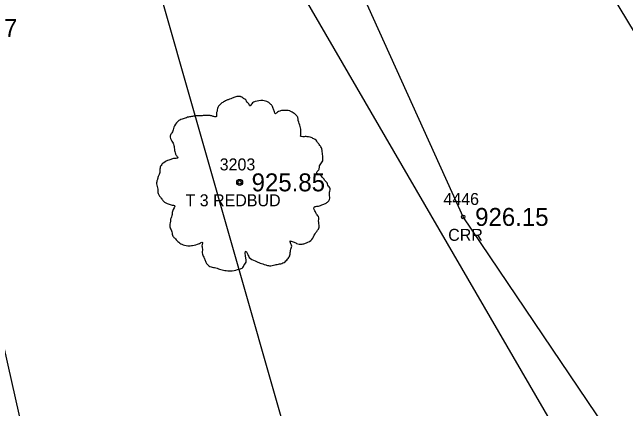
# Model space of a CAD drawing. Extents: x 1575382 to 1578175, y 1099175 to 1101955.
# Drawn here: x 1576830.6 to 1576881.9, y 1101129.4 to 1101162.6 of the extents above; entities that cross this region are included whole.
import ezdxf

# ---------------------------------------------------------------- set-up
doc = ezdxf.new("R2010")
doc.units = 0
for name, color, linetype in [('RD_EX_H2O', 7, 'Continuous'), ('RD_EX_H2O_txCode', 7, 'Continuous'), ('RD_EX_TX_H2O_ELEV', 7, 'Continuous'), ('RD_EX_TX_VEG_ELEV', 7, 'Continuous'), ('RD_EX_VEG', 7, 'Continuous'), ('RD_EX_VEG_txCode', 7, 'Continuous'), ('RD_HC_Cl', 7, 'Continuous'), ('RD_SMD_Locator', 7, 'Continuous')]:
    doc.layers.add(name, color=color, linetype=linetype)

msp = doc.modelspace()

# ---------------------------------------------------------------- linework, layer by layer
at = {"layer": 'RD_EX_H2O'}
msp.add_lwpolyline([(1577042.97, 1100897.204), (1577038.115, 1100899.956), (1577014.743, 1100933.184), (1576984.891, 1100969.371), (1576955.449, 1101012.576), (1576924.867, 1101056.147), (1576897.244, 1101102.51), (1576868.308, 1101145.43), (1576840.707, 1101206.599)], dxfattribs=at)
at = {"layer": 'RD_EX_VEG'}
for points in [[(1576850.621, 1101171.41), (1576930.104, 1101034.469), (1577038.251, 1100883.779), (1577074.138, 1100918.209), (1577030.741, 1100978.52)], [(1576842.661, 1101165.203), (1576856.324, 1101117.296), (1576901.07, 1101050.702), (1576926.345, 1101005.763), (1576957.585, 1100975.469), (1576985.787, 1100943.994), (1577005.951, 1100901.315), (1577049.501, 1100868.209), (1577075.374, 1100845.032), (1577056.225, 1100809.989)], [(1576823.907, 1101161.244), (1576835.181, 1101111.009), (1576847.368, 1101072.746), (1576888.665, 1101041.707), (1576913.762, 1100995.867), (1576945.147, 1100967.302), (1576973.299, 1100933.425), (1576973.63, 1100896.298), (1576975.024, 1100865.506), (1577014.084, 1100835.799), (1577056.225, 1100809.989)]]:
    msp.add_lwpolyline(points, dxfattribs=at)
for centre, radius in [((1576849.626, 1101148.321), 0.25), ((1576849.614, 1101148.302), 0.0001)]:
    msp.add_circle(centre, radius, dxfattribs=at)
for points in [[(1576849.758, 1101155.488), (1576849.458, 1101155.513), (1576849.134, 1101155.413), (1576848.884, 1101155.313), (1576848.659, 1101155.238), (1576848.434, 1101155.138), (1576848.134, 1101154.963), (1576847.909, 1101154.763), (1576847.784, 1101154.514), (1576847.734, 1101154.289), (1576847.684, 1101154.014), (1576847.684, 1101153.839), (1576847.559, 1101153.814), (1576847.409, 1101153.839), (1576847.159, 1101153.914), (1576846.91, 1101153.914), (1576846.66, 1101153.914), (1576846.31, 1101153.889), (1576845.96, 1101153.889), (1576845.685, 1101153.839), (1576845.36, 1101153.789), (1576844.985, 1101153.664), (1576844.636, 1101153.539), (1576844.336, 1101153.289), (1576844.086, 1101152.814), (1576843.961, 1101152.464), (1576843.811, 1101152.215), (1576843.961, 1101151.765), (1576844.136, 1101151.415), (1576844.161, 1101151.215), (1576844.236, 1101150.79), (1576844.336, 1101150.565), (1576844.461, 1101150.365), (1576844.386, 1101150.34), (1576844.011, 1101150.29), (1576843.711, 1101150.19), (1576843.286, 1101149.966), (1576843.061, 1101149.741), (1576842.961, 1101149.416), (1576842.936, 1101149.066), (1576842.836, 1101148.866), (1576842.761, 1101148.591), (1576842.736, 1101148.516), (1576842.686, 1101148.191), (1576842.786, 1101147.741), (1576842.811, 1101147.392), (1576842.936, 1101147.167), (1576843.086, 1101146.992), (1576843.261, 1101146.742), (1576843.661, 1101146.517), (1576843.986, 1101146.417), (1576844.186, 1101146.392), (1576844.011, 1101145.892), (1576843.961, 1101145.542), (1576843.836, 1101145.143), (1576843.836, 1101145.068), (1576843.786, 1101144.593), (1576843.936, 1101144.268), (1576844.011, 1101143.893), (1576844.186, 1101143.668), (1576844.461, 1101143.368), (1576844.785, 1101143.144), (1576845.285, 1101143.019), (1576845.685, 1101143.044), (1576846.26, 1101143.218), (1576846.51, 1101143.293), (1576846.485, 1101143.119), (1576846.51, 1101142.744), (1576846.51, 1101142.319), (1576846.66, 1101141.994), (1576846.76, 1101141.719), (1576846.91, 1101141.469), (1576847.234, 1101141.244), (1576847.634, 1101141.169), (1576848.059, 1101141.019), (1576848.509, 1101140.944), (1576849.009, 1101140.919), (1576849.608, 1101141.069), (1576849.883, 1101141.194), (1576849.983, 1101141.369), (1576850.183, 1101141.744), (1576850.133, 1101141.969), (1576850.158, 1101142.569), (1576850.258, 1101142.394), (1576850.433, 1101142.044), (1576850.933, 1101141.744), (1576851.333, 1101141.569), (1576851.807, 1101141.419), (1576852.107, 1101141.344), (1576852.582, 1101141.419), (1576852.957, 1101141.494), (1576853.332, 1101141.619), (1576853.632, 1101141.894), (1576853.807, 1101142.169), (1576853.857, 1101142.444), (1576853.931, 1101142.819), (1576853.981, 1101142.994)], [(1576853.981, 1101142.994), (1576853.907, 1101143.169), (1576853.857, 1101143.418), (1576853.931, 1101143.393), (1576854.106, 1101143.343), (1576854.381, 1101143.218), (1576854.606, 1101143.144), (1576854.931, 1101143.169), (1576855.206, 1101143.268), (1576855.656, 1101143.543), (1576855.931, 1101144.018), (1576856.205, 1101144.418), (1576856.28, 1101144.743), (1576856.23, 1101144.968), (1576856.205, 1101145.467), (1576856.006, 1101145.717), (1576855.956, 1101145.842), (1576855.856, 1101146.242), (1576855.931, 1101146.292), (1576856.205, 1101146.342), (1576856.58, 1101146.467), (1576856.855, 1101146.592), (1576857.08, 1101146.767), (1576857.155, 1101146.992), (1576857.13, 1101147.392), (1576857.18, 1101147.791), (1576857.105, 1101147.941), (1576857.005, 1101148.091), (1576856.93, 1101148.291), (1576856.78, 1101148.441), (1576856.68, 1101148.591), (1576856.58, 1101148.691), (1576856.455, 1101148.841), (1576856.28, 1101148.966), (1576856.131, 1101149.016), (1576856.081, 1101149.166), (1576856.23, 1101149.366), (1576856.28, 1101149.466), (1576856.305, 1101149.691), (1576856.53, 1101150.04), (1576856.58, 1101150.44), (1576856.53, 1101150.865), (1576856.48, 1101151.14), (1576856.33, 1101151.415), (1576856.131, 1101151.665), (1576856.006, 1101151.84), (1576855.831, 1101151.965), (1576855.506, 1101152.09), (1576855.256, 1101152.14), (1576854.906, 1101152.14), (1576854.706, 1101152.19), (1576854.731, 1101152.24), (1576854.731, 1101152.389), (1576854.731, 1101152.664), (1576854.656, 1101153.114), (1576854.506, 1101153.614), (1576854.506, 1101153.639), (1576854.406, 1101153.889), (1576854.181, 1101154.089), (1576854.006, 1101154.189), (1576853.807, 1101154.314), (1576853.557, 1101154.339), (1576853.257, 1101154.339), (1576852.982, 1101154.289), (1576852.782, 1101154.189), (1576852.607, 1101154.064), (1576852.532, 1101154.214), (1576852.432, 1101154.514), (1576852.382, 1101154.663), (1576852.232, 1101154.838), (1576852.007, 1101155.038), (1576851.557, 1101155.163), (1576850.933, 1101155.088), (1576850.633, 1101154.888), (1576850.483, 1101154.713), (1576850.433, 1101154.838), (1576850.233, 1101155.038), (1576850.133, 1101155.213), (1576849.958, 1101155.338), (1576849.808, 1101155.438), (1576849.708, 1101155.488)]]:
    msp.add_spline(points, degree=3, dxfattribs=at)
at = {"layer": 'RD_HC_Cl'}
msp.add_line((1576847.383, 1101219.861), (1576958.935, 1101033.042), dxfattribs=at)
at = {"layer": 'RD_SMD_Locator'}
for centre in [(1576849.626, 1101148.321), (1576868.308, 1101145.43)]:
    msp.add_circle(centre, 0.15, dxfattribs=at)

# ---------------------------------------------------------------- texts
at = {"layer": 'RD_EX_H2O_txCode'}
for s, p in [('4446', (1576866.654, 1101146.43)), ('CRR', (1576867.056, 1101143.43))]:
    msp.add_text(s, height=1, dxfattribs=at).set_placement(p)
at = {"layer": 'RD_EX_TX_H2O_ELEV'}
msp.add_text('926.15', height=1.5, dxfattribs=at).set_placement((1576869.308, 1101144.68))
at = {"layer": 'RD_EX_TX_VEG_ELEV'}
for s, p in [('923.87', (1576824.907, 1101160.494)), ('925.85', (1576850.626, 1101147.571))]:
    msp.add_text(s, height=1.5, dxfattribs=at).set_placement(p)
at = {"layer": 'RD_EX_VEG_txCode'}
for s, p in [('3203', (1576847.957, 1101149.321)), ('T 3 REDBUD', (1576845.099, 1101146.321))]:
    msp.add_text(s, height=1, dxfattribs=at).set_placement(p)

doc.saveas('drawing.dxf')
